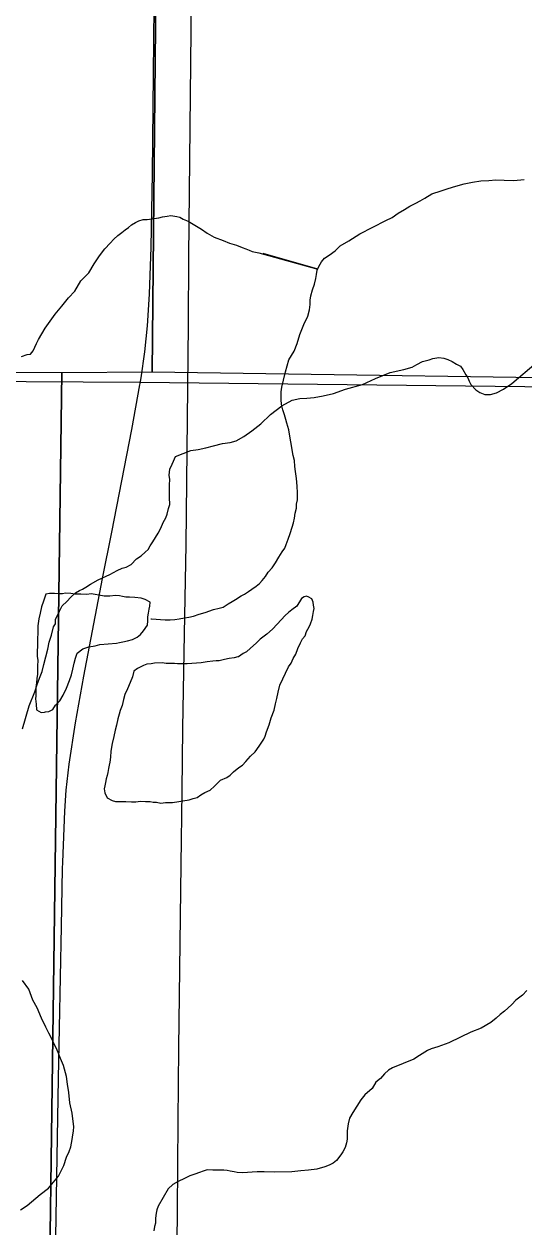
# Model space of a CAD drawing. Extents: x 2.4 to 73.1, y 4.5 to 25.6.
# Drawn here: x 44.4746 to 44.6227, y 18.3405 to 18.697 of the extents above; entities that cross this region are included whole.
import ezdxf

# ---------------------------------------------------------------- set-up
doc = ezdxf.new("R2010")
doc.units = 0
for name, color, linetype in [('GM_X_County_Road', 7, 'Continuous'), ('GM_X_Interchange_Ramps', 7, 'Continuous'), ('GM_X_Minor_Lake', 7, 'Continuous'), ('GM_X_Minor_River', 7, 'Continuous'), ('GM_X_Section', 7, 'Continuous'), ('GM_X_Township', 7, 'Continuous'), ('GM_X_US_Shield', 7, 'Continuous')]:
    doc.layers.add(name, color=color, linetype=linetype)

msp = doc.modelspace()

# ---------------------------------------------------------------- linework, layer by layer
at = {"layer": 'GM_X_County_Road'}
for points in [[(44.51978, 18.31658), (44.52008, 18.34537), (44.52022, 18.37179), (44.5205, 18.39354), (44.52092, 18.43238), (44.52118, 18.44792), (44.5214, 18.46967), (44.52162, 18.48832), (44.52216, 18.51628), (44.52264, 18.54269), (44.52329, 18.60795), (44.52346, 18.62815), (44.52406, 18.69497), (44.52455, 18.73537), (44.52534, 18.78198), (44.52599, 18.81463), (44.52616, 18.81619), (44.52655, 18.8177), (44.52684, 18.81833), (44.52751, 18.81903)], [(44.50888, 18.59004), (44.50896, 18.59052), (44.50926, 18.5922), (44.51038, 18.59988), (44.51118, 18.60761), (44.51179, 18.61691), (44.51226, 18.63089), (44.51265, 18.65265), (44.51297, 18.68216), (44.51319, 18.70236), (44.51344, 18.71764)], [(44.48609, 18.44863), (44.48664, 18.46371), (44.48707, 18.4699), (44.48795, 18.47762), (44.48981, 18.48991), (44.49231, 18.50368), (44.49785, 18.53267), (44.50065, 18.54638), (44.50654, 18.57689), (44.50888, 18.59004)], [(44.4839, 18.33071), (44.48389, 18.33164), (44.48441, 18.36117), (44.48483, 18.38447), (44.48567, 18.42953), (44.48602, 18.44662), (44.48609, 18.44863)]]:
    msp.add_lwpolyline(points, dxfattribs=at)
at = {"layer": 'GM_X_Interchange_Ramps'}
msp.add_lwpolyline([(45.25522, 18.58113), (44.89496, 18.58646), (44.50885, 18.5908), (44.25626, 18.59224), (44.00067, 18.59612)], dxfattribs=at)
at = {"layer": 'GM_X_Minor_Lake'}
for points in [[(44.51193, 18.52566), (44.51043, 18.52645), (44.5093, 18.52685), (44.5074, 18.52708), (44.50588, 18.52712), (44.50474, 18.52714), (44.50379, 18.52735), (44.50285, 18.52757), (44.50171, 18.52759), (44.49999, 18.52744), (44.49828, 18.52748), (44.49677, 18.5277), (44.49563, 18.52792), (44.4945, 18.52813), (44.49316, 18.52797), (44.49145, 18.52801), (44.48974, 18.52805), (44.48842, 18.52827), (44.4869, 18.5283), (44.48594, 18.52814), (44.48499, 18.52816), (44.48366, 18.52819), (44.48214, 18.52822), (44.481, 18.52806), (44.48038, 18.52598), (44.47977, 18.52429), (44.47935, 18.5224), (44.47893, 18.5207), (44.47869, 18.51861), (44.47856, 18.51273), (44.47852, 18.51102), (44.47849, 18.50969), (44.47865, 18.50836), (44.47862, 18.50684), (44.47859, 18.5057), (44.47856, 18.50437), (44.47834, 18.50305), (44.47831, 18.50172), (44.47809, 18.50039), (44.47807, 18.49925), (44.47804, 18.49792), (44.47802, 18.49697), (44.47817, 18.49545), (44.47832, 18.49374), (44.47964, 18.49295), (44.4807, 18.49308)], [(44.55823, 18.52742), (44.55759, 18.52728), (44.55682, 18.52673), (44.55544, 18.52448), (44.55389, 18.52338), (44.55292, 18.52264), (44.55195, 18.52171), (44.55078, 18.52041), (44.54961, 18.51911), (44.54825, 18.51762), (44.5465, 18.51614), (44.54457, 18.51466), (44.5434, 18.51355), (44.54166, 18.51207), (44.54049, 18.51096), (44.53953, 18.51041), (44.53818, 18.50949), (44.53793, 18.50942)], [(44.54642, 18.48727), (44.54723, 18.48934), (44.54785, 18.49142), (44.54866, 18.49368), (44.54908, 18.49557), (44.5495, 18.49708), (44.54992, 18.49897), (44.55035, 18.50105), (44.55294, 18.5065), (44.55373, 18.50762), (44.55433, 18.50894), (44.55512, 18.51025), (44.55572, 18.51194), (44.55652, 18.51363), (44.55712, 18.51476), (44.5579, 18.51569), (44.55831, 18.51701), (44.5591, 18.51832), (44.5595, 18.51926), (44.55991, 18.52058), (44.56013, 18.52172), (44.56034, 18.52285), (44.56055, 18.5238), (44.56039, 18.52475), (44.56022, 18.52571), (44.55986, 18.52666), (44.55873, 18.52726), (44.55846, 18.52738), (44.55823, 18.52742)], [(44.4807, 18.49308), (44.48097, 18.49311), (44.48192, 18.49328), (44.48308, 18.49382), (44.48387, 18.49513), (44.48523, 18.49643), (44.48622, 18.49812), (44.48721, 18.50019), (44.48803, 18.50245), (44.48863, 18.50414), (44.48905, 18.50584), (44.48947, 18.50754), (44.48988, 18.50905), (44.4903, 18.51056), (44.49204, 18.51185), (44.49376, 18.51238), (44.49567, 18.51272), (44.49701, 18.51307), (44.50196, 18.51353), (44.50292, 18.5137), (44.50387, 18.51387), (44.50521, 18.51422), (44.50674, 18.51456), (44.50808, 18.51529), (44.50905, 18.51603), (44.51003, 18.51715), (44.51121, 18.51883), (44.51124, 18.52016), (44.51126, 18.5213), (44.51148, 18.52243), (44.51169, 18.52357), (44.5119, 18.52451), (44.51193, 18.52566)], [(44.53793, 18.50942), (44.53684, 18.50914), (44.53532, 18.50898), (44.53398, 18.50863), (44.53245, 18.50829), (44.5315, 18.50831), (44.53055, 18.50814), (44.52883, 18.50799), (44.52711, 18.50765), (44.52292, 18.50736), (44.52159, 18.50739), (44.52007, 18.50743), (44.51912, 18.50745), (44.5176, 18.50748), (44.51665, 18.5075), (44.51552, 18.50772), (44.51323, 18.50758), (44.51228, 18.50741), (44.51094, 18.50725), (44.50999, 18.50689), (44.50825, 18.50598), (44.5071, 18.50525), (44.50668, 18.50355), (44.50607, 18.50185), (44.50527, 18.49997), (44.50447, 18.49828), (44.50405, 18.49677), (44.50364, 18.49507), (44.50303, 18.49356), (44.50282, 18.49243), (44.50241, 18.49111), (44.50198, 18.48922), (44.50157, 18.48771), (44.50115, 18.48582), (44.50072, 18.48374), (44.50029, 18.48147), (44.50025, 18.47976), (44.50003, 18.47825), (44.49982, 18.4773), (44.4996, 18.47636), (44.49939, 18.47522), (44.49918, 18.47428), (44.49896, 18.47333), (44.49875, 18.4722), (44.49854, 18.47125), (44.49833, 18.47031), (44.49849, 18.46916), (44.49922, 18.46763), (44.50072, 18.46683), (44.50167, 18.46662), (44.50319, 18.46659), (44.50471, 18.46656), (44.50642, 18.46652), (44.50775, 18.46649), (44.50908, 18.46665), (44.5106, 18.46661), (44.51193, 18.46658), (44.51288, 18.46637), (44.51383, 18.46635), (44.51515, 18.46613), (44.51649, 18.46629), (44.51763, 18.46626), (44.51858, 18.46624), (44.52048, 18.46658), (44.52163, 18.46674), (44.52354, 18.46708), (44.52469, 18.46744), (44.52584, 18.46779), (44.52699, 18.46852), (44.52815, 18.46926), (44.52969, 18.46998), (44.53104, 18.47109), (44.53279, 18.47295), (44.53471, 18.47367), (44.53568, 18.4744), (44.53665, 18.47533), (44.5382, 18.47663), (44.53936, 18.47736), (44.54033, 18.47848), (44.5417, 18.47997), (44.54306, 18.48127), (44.54424, 18.48295), (44.54561, 18.48501), (44.54601, 18.48595), (44.54642, 18.48727)]]:
    msp.add_lwpolyline(points, dxfattribs=at)
at = {"layer": 'GM_X_Minor_River'}
for points in [[(44.61227, 18.65065), (44.61436, 18.6508), (44.61683, 18.65074), (44.61968, 18.65068), (44.62273, 18.65099)], [(44.5122, 18.52071), (44.51239, 18.5207), (44.51637, 18.52042), (44.51789, 18.52039), (44.51923, 18.52055), (44.52056, 18.52071), (44.52209, 18.52106), (44.52343, 18.52121), (44.52476, 18.52156), (44.52649, 18.5221), (44.52821, 18.52263), (44.5307, 18.52352), (44.53242, 18.52386), (44.53357, 18.52422), (44.53511, 18.52513), (44.53627, 18.52587), (44.53723, 18.52641), (44.53897, 18.52751), (44.53993, 18.52806), (44.54109, 18.5288), (44.54205, 18.52953), (44.5434, 18.53045), (44.54437, 18.53119), (44.54515, 18.53212), (44.54613, 18.53324), (44.54692, 18.53455), (44.54809, 18.53586), (44.54907, 18.53735), (44.55006, 18.53904), (44.55105, 18.54054), (44.55183, 18.54166), (44.55224, 18.54279), (44.55284, 18.5443), (44.55345, 18.54599), (44.55406, 18.54788), (44.55447, 18.5492), (44.55469, 18.55052), (44.55492, 18.55204), (44.55533, 18.55355), (44.55536, 18.55469), (44.55558, 18.55601), (44.55562, 18.5581), (44.55548, 18.56), (44.55534, 18.56228), (44.555, 18.56438), (44.55485, 18.5659), (44.5547, 18.56762), (44.55435, 18.56914), (44.55368, 18.57315), (44.55334, 18.57487), (44.553, 18.57677), (44.55248, 18.57868), (44.55212, 18.57983), (44.55177, 18.58117), (44.55123, 18.5827), (44.55089, 18.58423), (44.55073, 18.58575), (44.55076, 18.58708), (44.55078, 18.58803), (44.551, 18.58935), (44.55143, 18.59143), (44.55206, 18.59389), (44.55309, 18.59747), (44.55467, 18.6001), (44.55548, 18.60236), (44.5563, 18.605), (44.55751, 18.60801), (44.5587, 18.61045), (44.55913, 18.61234), (44.55935, 18.61386), (44.55938, 18.61519), (44.5596, 18.61651), (44.56002, 18.61821), (44.56063, 18.6199), (44.56105, 18.62161), (44.56126, 18.62274), (44.56148, 18.62406), (44.56189, 18.62519), (44.56268, 18.62651), (44.56365, 18.62762), (44.56501, 18.62854), (44.56675, 18.62983), (44.5683, 18.63132), (44.5708, 18.63278), (44.57408, 18.6348), (44.58178, 18.6388), (44.5837, 18.63971), (44.58544, 18.641), (44.58736, 18.6421), (44.5889, 18.64301), (44.59064, 18.64392), (44.59198, 18.64465), (44.59333, 18.64538), (44.59545, 18.64666), (44.59813, 18.64755), (44.60024, 18.64826), (44.60254, 18.64897), (44.60502, 18.64968), (44.60751, 18.65019), (44.60998, 18.65051), (44.61227, 18.65065)], [(44.47384, 18.59849), (44.47556, 18.59903), (44.47652, 18.59919), (44.4773, 18.60013), (44.4783, 18.60238), (44.4789, 18.60351), (44.48087, 18.60688), (44.48382, 18.611), (44.48577, 18.61342), (44.48773, 18.61585), (44.48967, 18.61789), (44.49145, 18.62089), (44.49379, 18.62331), (44.49537, 18.62593), (44.49695, 18.62836), (44.49851, 18.63042), (44.50007, 18.63209), (44.50124, 18.63321), (44.5024, 18.63432), (44.50356, 18.63524), (44.50453, 18.63598), (44.5055, 18.63672), (44.50646, 18.63746), (44.50762, 18.63819), (44.50859, 18.63874), (44.50992, 18.63909), (44.51106, 18.63906), (44.51316, 18.6394), (44.5145, 18.63956), (44.51564, 18.63991), (44.51698, 18.64007), (44.51812, 18.64023), (44.51983, 18.64001), (44.52078, 18.6398), (44.52171, 18.6392), (44.52322, 18.6386), (44.52716, 18.63623), (44.52884, 18.63505), (44.53091, 18.63387), (44.53355, 18.63286), (44.53543, 18.63206), (44.53751, 18.63144), (44.5392, 18.63083), (44.54034, 18.63043), (44.54128, 18.63003), (44.54222, 18.62963), (44.54316, 18.62941), (44.54411, 18.6292), (44.56159, 18.62435), (44.54544, 18.62898)], [(44.47409, 18.48814), (44.47614, 18.49494), (44.47776, 18.49908), (44.47857, 18.50153), (44.47938, 18.5036), (44.47998, 18.50511), (44.48041, 18.50719), (44.48103, 18.50945), (44.48165, 18.51172), (44.48208, 18.5138), (44.4827, 18.51587), (44.48332, 18.51833), (44.48391, 18.51926), (44.48394, 18.52059), (44.48454, 18.52172), (44.48514, 18.52303), (44.48593, 18.52454), (44.48729, 18.52584), (44.48846, 18.52714), (44.48982, 18.52844), (44.49098, 18.52917), (44.49194, 18.52953), (44.4929, 18.53008), (44.49425, 18.531), (44.49656, 18.53228), (44.50002, 18.53391), (44.50214, 18.535), (44.50367, 18.53572), (44.50482, 18.53608), (44.50636, 18.5368), (44.50792, 18.53848), (44.50927, 18.5394), (44.51044, 18.54051), (44.5114, 18.54125), (44.512, 18.54237), (44.51278, 18.5435), (44.51357, 18.54481), (44.51436, 18.54612), (44.51516, 18.54762), (44.51577, 18.54932), (44.51656, 18.55063), (44.51696, 18.55176), (44.51738, 18.55346), (44.51779, 18.55459), (44.51764, 18.55668), (44.51768, 18.55839), (44.51771, 18.55953), (44.51773, 18.56048), (44.51776, 18.562), (44.5176, 18.56333), (44.51783, 18.56504), (44.51844, 18.56654), (44.51884, 18.56748), (44.51944, 18.5688), (44.52404, 18.57059), (44.52614, 18.57093), (44.52843, 18.57145), (44.53072, 18.57196), (44.5334, 18.57266), (44.53569, 18.57299), (44.53741, 18.57352), (44.53972, 18.5748), (44.54204, 18.57646), (44.54475, 18.57849), (44.54766, 18.58127), (44.55095, 18.58385), (44.55403, 18.58549), (44.55632, 18.58601), (44.55842, 18.58616), (44.56051, 18.5863), (44.56318, 18.58681), (44.56624, 18.5875), (44.56988, 18.58875), (44.57486, 18.59015), (44.5787, 18.59197), (44.58311, 18.59377), (44.58712, 18.59463), (44.58961, 18.59533), (44.59096, 18.59606), (44.59269, 18.59697), (44.5946, 18.5975), (44.59575, 18.59785), (44.59747, 18.59819), (44.59898, 18.59797), (44.60012, 18.59756), (44.60143, 18.59696), (44.60275, 18.59617), (44.60387, 18.59558)], [(44.60387, 18.59558), (44.60461, 18.59461), (44.60553, 18.59307), (44.60608, 18.59211), (44.60644, 18.59115), (44.60698, 18.59019), (44.60847, 18.58864), (44.60959, 18.58785), (44.6111, 18.58725), (44.61281, 18.58721), (44.61453, 18.58774), (44.61665, 18.58883), (44.61916, 18.59049), (44.62633, 18.59659)], [(44.47354, 18.34551), (44.47547, 18.3468), (44.47935, 18.35013), (44.48186, 18.35197), (44.48479, 18.35552), (44.48639, 18.35871), (44.4872, 18.36116), (44.488, 18.36285), (44.48841, 18.36417), (44.48863, 18.36531), (44.48884, 18.36644), (44.48906, 18.36777), (44.48928, 18.3689), (44.48931, 18.37023), (44.48915, 18.37175), (44.48883, 18.37423), (44.48814, 18.37728), (44.48782, 18.38033), (44.4875, 18.38281), (44.48717, 18.38509), (44.48629, 18.38834), (44.48539, 18.39045), (44.48467, 18.39218), (44.48413, 18.39352), (44.4834, 18.39486), (44.48286, 18.39621), (44.48195, 18.39794), (44.48103, 18.39967), (44.47976, 18.40235), (44.4785, 18.40542), (44.47722, 18.40773), (44.47597, 18.41099), (44.47412, 18.4135)], [(44.62359, 18.41051), (44.62223, 18.40921), (44.62029, 18.40773), (44.61912, 18.40643), (44.61796, 18.40532), (44.61699, 18.40439), (44.61564, 18.40347), (44.61447, 18.40236), (44.61292, 18.40106), (44.61003, 18.39942), (44.60696, 18.39816), (44.60389, 18.39671), (44.60043, 18.39508), (44.59717, 18.39382), (44.59526, 18.39329), (44.5941, 18.39275), (44.59179, 18.39128), (44.59005, 18.39018), (44.58372, 18.38766), (44.58257, 18.38693), (44.5814, 18.38582), (44.58023, 18.38451), (44.57887, 18.3834), (44.57769, 18.38153), (44.57556, 18.37968), (44.57439, 18.37819), (44.5732, 18.37631), (44.57202, 18.37444), (44.57103, 18.37275), (44.57061, 18.37105), (44.57037, 18.36897), (44.57034, 18.36745), (44.57032, 18.3665), (44.5701, 18.36537), (44.56969, 18.36405), (44.56909, 18.36273), (44.5685, 18.3618), (44.56713, 18.36012), (44.56617, 18.35938), (44.56501, 18.35883), (44.56367, 18.3583), (44.56137, 18.35759), (44.5589, 18.35726), (44.55661, 18.35712), (44.55394, 18.3568), (44.54881, 18.35673), (44.54577, 18.3568), (44.54368, 18.35684), (44.5393, 18.35656), (44.53778, 18.3566), (44.53683, 18.35681), (44.5357, 18.35702), (44.53475, 18.35723), (44.5338, 18.35726), (44.53285, 18.35728), (44.53057, 18.35733), (44.52886, 18.35737), (44.52771, 18.35701), (44.52657, 18.35666), (44.52522, 18.35612), (44.52369, 18.35558), (44.52215, 18.35486), (44.52023, 18.35395), (44.51869, 18.35304), (44.51733, 18.35174), (44.51436, 18.34668), (44.51396, 18.34555), (44.51375, 18.3446), (44.51352, 18.34309), (44.51349, 18.34157), (44.51328, 18.34062), (44.51306, 18.3393)]]:
    msp.add_lwpolyline(points, dxfattribs=at)
at = {"layer": 'GM_X_Section'}
for points in [[(44.01453, 19.09983), (44.51738, 19.09589), (44.51251, 18.59383), (44.48579, 18.59368), (44.00623, 18.5965)], [(44.51738, 19.09589), (45.02451, 19.08892), (45.01202, 18.58665), (44.99762, 18.58677), (44.51251, 18.59383)]]:
    msp.add_lwpolyline(points, close=True, dxfattribs=at)
at = {"layer": 'GM_X_Township'}
msp.add_lwpolyline([(45.25522, 18.58113), (44.89496, 18.58646), (44.50885, 18.5908), (44.25626, 18.59224), (44.00067, 18.59612)], dxfattribs=at)
at = {"layer": 'GM_X_US_Shield'}
for points in [[(43.96998, 18.10511), (44.47912, 18.10511), (44.48579, 18.59368), (44.00623, 18.5965), (43.97458, 18.59666)], [(44.47912, 18.10511), (44.98781, 18.10511), (44.99762, 18.58677), (44.51251, 18.59383), (44.48579, 18.59368)]]:
    msp.add_lwpolyline(points, close=True, dxfattribs=at)

doc.saveas('drawing.dxf')
